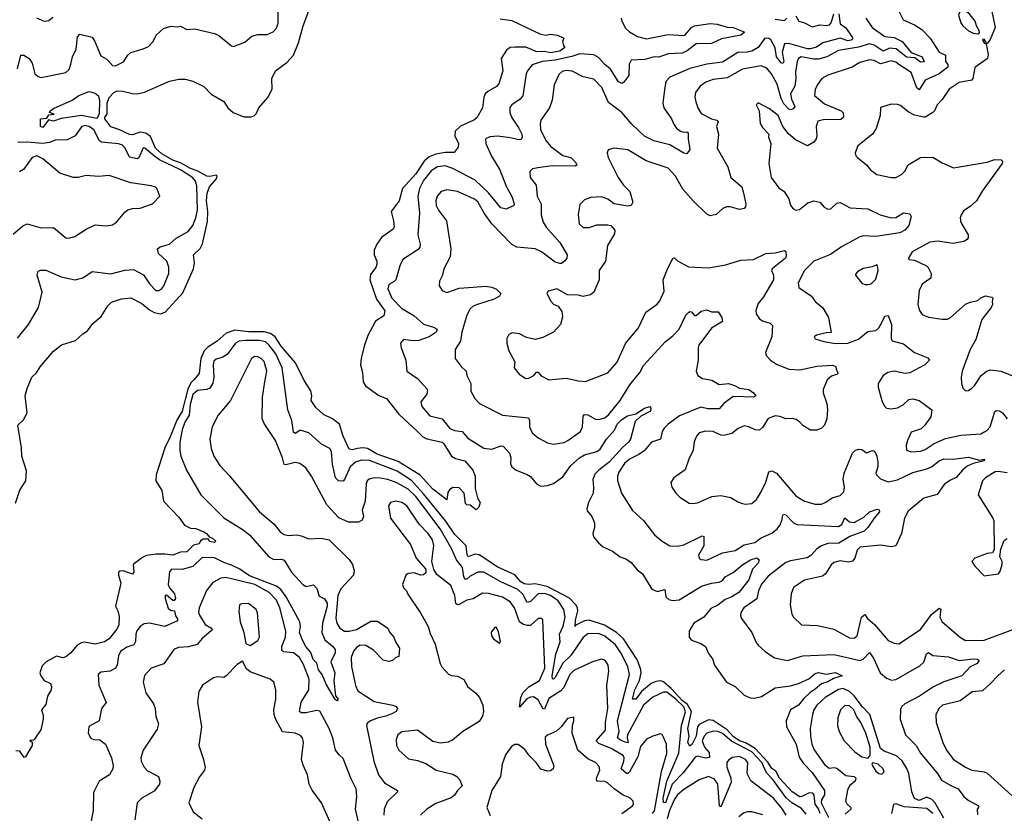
# Model space of a CAD drawing. Extents: x 2199565 to 2323334, y 894172 to 1018966.
# Tile 376 of 440: x 2288547 to 2294906, y 990877 to 996005. Entities that reach past the tile are written whole.
import ezdxf

# ---------------------------------------------------------------- set-up
doc = ezdxf.new("R2010")
doc.units = 0

msp = doc.modelspace()

# ---------------------------------------------------------------- linework, layer by layer
at = {"layer": '0CON10XD'}
for points in [[(2288519.4, 992880.6), (2288548, 992965), (2288586.9, 993025), (2288590.8, 993090.8), (2288561.2, 993185), (2288558.6, 993238.6), (2288533.8, 993386.2), (2288570.5, 993419.5), (2288595.7, 993465), (2288581.5, 993575), (2288595, 993621.2), (2288625.6, 993695), (2288656, 993724), (2288678.9, 993761.1), (2288765, 993864), (2288816.7, 993905), (2288907, 993933), (2288953.3, 993975), (2288985, 993993.8), (2289018.3, 994041.7), (2289071.7, 994088.3), (2289115, 994156.7), (2289140.3, 994179.7), (2289205, 994201.9), (2289265, 994208.2), (2289335, 994171.5), (2289385, 994129.7), (2289415, 994112.9), (2289455, 994104.2), (2289485.5, 994114.5), (2289600.2, 994239.8), (2289670, 994395), (2289675.8, 994435), (2289670, 994485), (2289712.5, 994527.5), (2289726.3, 994556.3), (2289759.9, 994700.1), (2289761.9, 994765), (2289754.1, 994835), (2289757.5, 994885), (2289773, 994925), (2289814.7, 994975), (2289821.2, 994995), (2289815, 995001.2), (2289775, 994992.1), (2289755, 994994.3), (2289696.2, 995026.2), (2289645, 995044.7), (2289589, 995079), (2289535, 995097.6), (2289465, 995138.8), (2289424.4, 995175), (2289390.3, 995250.3), (2289360.8, 995270.8), (2289325, 995277.7), (2289275, 995261.8), (2289255, 995262.5), (2289186.5, 995296.5), (2289135, 995312.7), (2289096.7, 995365), (2289095.8, 995374.2), (2289111.2, 995395), (2289111.1, 995465), (2289125, 995502.5), (2289155, 995534), (2289175.7, 995544.3), (2289213, 995543), (2289275, 995527.8), (2289305, 995525.6), (2289352.5, 995537.5), (2289515, 995608.6), (2289575, 995620.8), (2289615, 995620), (2289665, 995608), (2289735, 995573.8), (2289782.8, 995522.8), (2289865, 995475.7), (2289890.8, 995435), (2289925, 995405.8), (2289995, 995377.8), (2290042, 995378), (2290062.5, 995385), (2290073.6, 995396.4), (2290090, 995435), (2290148.6, 995501.4), (2290176.2, 995555), (2290174, 995625), (2290198, 995675), (2290270.9, 995729.1), (2290313.9, 995776.1), (2290347.2, 995855), (2290376.7, 995965), (2290440.5, 996130.5)], [(2294811.2, 996121.2), (2294845.8, 995955), (2294815, 995877.5), (2294796.4, 995853.6), (2294791.7, 995851.7), (2294775, 995880), (2294764, 995876), (2294775, 995853.3), (2294788.3, 995848.3), (2294800.7, 995780.7), (2294798, 995755), (2294715.8, 995695), (2294702.7, 995625), (2294695.6, 995615), (2294615, 995598.8), (2294548.6, 995555), (2294505, 995488.8), (2294471.4, 995455), (2294454.4, 995415), (2294444.2, 995405), (2294395, 995375.6), (2294385, 995375.6), (2294325, 995389.1), (2294285, 995409.2), (2294235, 995450), (2294215, 995456.7), (2294175, 995458.8), (2294105, 995436.7), (2294103.1, 995385), (2294077.9, 995302.1), (2294054.1, 995265.9), (2293959.5, 995190.5), (2293943.3, 995145), (2293946.4, 995126.4), (2293956.7, 995115), (2294015, 995066.7), (2294042.5, 995035), (2294083.3, 995005), (2294175, 994984.3), (2294205, 994985.7), (2294241.2, 995005), (2294264.1, 995025.9), (2294285, 995066.2), (2294365, 995114), (2294445, 995116.2), (2294505, 995080), (2294577, 995047), (2294795, 995084.4), (2294845, 995102.5), (2294885, 995098.8), (2294895, 995090), (2294891.2, 995075), (2294761.9, 994898.1), (2294725, 994835.6), (2294685, 994798.5), (2294641.1, 994768.9), (2294627.1, 994745), (2294621.4, 994725), (2294625.6, 994695), (2294672.1, 994615), (2294672.5, 994595), (2294666, 994584), (2294645, 994570.9), (2294575, 994558.2), (2294475, 994573.3), (2294425, 994567.1), (2294310, 994505), (2294287.5, 994465), (2294290, 994455), (2294325, 994450.8), (2294402.5, 994415), (2294414.6, 994404.6), (2294433.3, 994365), (2294430.6, 994335), (2294375, 994295.7), (2294356.5, 994255), (2294348.1, 994165), (2294357.1, 994125), (2294375, 994099.2), (2294415, 994082.9), (2294505, 994070), (2294539.1, 994070.9), (2294555, 994078.1), (2294655, 994166.2), (2294685, 994180.9), (2294735, 994190), (2294755, 994206.9)], [(2288531.7, 995688.3), (2288555, 995776.2), (2288572.5, 995775), (2288607.5, 995755), (2288626.7, 995725), (2288644.6, 995654.6), (2288665, 995637.1), (2288685, 995631.9), (2288845, 995664.4), (2288866, 995684), (2288877.8, 995717.8), (2288887.9, 995765), (2288910.5, 995815), (2288920, 995895), (2288935, 995912.2), (2289015, 995891.4), (2289032.7, 995865), (2289070.6, 995770.6), (2289110.2, 995750.2), (2289145, 995710), (2289165, 995707.8), (2289217, 995733), (2289244.5, 995775.5), (2289265, 995792.5), (2289345, 995815.8), (2289378.3, 995831.7), (2289409.2, 995865), (2289428.8, 995905), (2289475, 995948), (2289525, 995963.8), (2289565, 995958.8), (2289585, 995964), (2289625, 995942), (2289675.8, 995945.8), (2289805, 995915.7), (2289832.6, 995902.6), (2289915, 995836.2), (2289927.7, 995832.3), (2289999.7, 995860.3), (2290045, 995898), (2290085, 995910), (2290145, 995910), (2290183.3, 995926.7), (2290205, 995950), (2290216.8, 995983.2), (2290216.5, 996056.5)], [(2288655, 996016), (2288705, 995996.2), (2288735, 995998.8), (2288759.7, 996020.3)], [(2293836.9, 996043.1), (2293845, 995978.5), (2293882.4, 995952.4), (2293923.1, 995893.1), (2293927.6, 995882.4), (2293916.7, 995873.3), (2293895, 995869.4), (2293844.8, 995884.8), (2293733.9, 995856.1), (2293692.1, 995827.9), (2293652.7, 995817.3), (2293635, 995817.3), (2293515, 995850.2), (2293485, 995848.1), (2293471.2, 995795), (2293480.9, 995735), (2293475, 995720.9), (2293465, 995725.5), (2293435, 995764), (2293425, 995822.7), (2293397.5, 995875), (2293385, 995884.5), (2293360, 995885), (2293315.6, 995825), (2293275, 995801.5), (2293245, 995794.1), (2293185, 995793.4), (2293085, 995730.2), (2292985, 995718.1), (2292875, 995690), (2292745.5, 995634.5), (2292718.8, 995605), (2292710.8, 995550.8), (2292700, 995465), (2292706.4, 995435), (2292756.7, 995365), (2292772.9, 995325), (2292788.1, 995305), (2292815, 995285.4), (2292835, 995278.9), (2292855, 995281.4), (2292864, 995275), (2292862.9, 995235), (2292874.4, 995165.6), (2292855, 995137.5), (2292835, 995142.2), (2292746.1, 995196.1), (2292643.1, 995223.1), (2292582.9, 995252.9), (2292500.6, 995330.6), (2292435, 995404.4), (2292348.9, 995468.9), (2292306.7, 995566.7), (2292255, 995620.8), (2292185, 995636.7), (2292115, 995672.3), (2292075, 995676), (2292050.7, 995669.3), (2292028.3, 995651.7), (2291997.5, 995585), (2291984.5, 995485.5), (2291968.1, 995435), (2291913.1, 995355), (2291907.3, 995332.7), (2291910, 995295), (2291945, 995224.3), (2291976.4, 995185), (2292055, 995127.5), (2292105, 995113.8), (2292135.5, 995085), (2292145.8, 995065), (2292135, 995058.1), (2291985, 995059.7), (2291891.9, 995048.1), (2291858.9, 995041.1), (2291842, 995025), (2291844.4, 994985), (2291882.5, 994935), (2291887.7, 994865), (2291913.6, 994813.6), (2291915.2, 994745), (2291927, 994697), (2291947.5, 994665), (2292035, 994564.5), (2292081.9, 994485), (2292079.2, 994465), (2292066, 994445), (2292045, 994428.8), (2292035, 994428.8), (2292005, 994439.2), (2291917.5, 994505), (2291875, 994524.6), (2291756.7, 994535), (2291725, 994553.3), (2291596.4, 994686.4), (2291546, 994755), (2291505, 994827.1), (2291484.2, 994845), (2291375, 994895.5), (2291305, 994905.5), (2291268, 994895), (2291242.2, 994865), (2291234.5, 994835), (2291237.1, 994805), (2291252.1, 994775), (2291303.6, 994705), (2291331.8, 994525), (2291326.2, 994473.8), (2291285.7, 994395), (2291277.5, 994355), (2291258, 994315), (2291256.2, 994285), (2291275.8, 994255.8), (2291305, 994241.4), (2291385, 994270), (2291476.2, 994276.2), (2291555, 994282.7), (2291595, 994277.8), (2291625, 994264.2), (2291652.9, 994235), (2291645, 994218.6), (2291611.7, 994198.3), (2291503.8, 994165), (2291475, 994153.3), (2291455, 994137.1), (2291434.7, 994095.3), (2291402.7, 993985), (2291393, 993927), (2291358.9, 993875), (2291359.4, 993815), (2291397.5, 993765), (2291430, 993735), (2291434.4, 993705), (2291459.2, 993655), (2291460.8, 993605), (2291485, 993556.7), (2291515.8, 993525.8), (2291665, 993450), (2291831.7, 993431.7), (2291839.7, 993415), (2291838.2, 993375), (2291856.9, 993335), (2291895, 993302.9), (2291955, 993271.4), (2291995, 993261.4), (2292063.1, 993273.1), (2292087.1, 993285), (2292169.4, 993345), (2292180.9, 993375), (2292185, 993442.5), (2292195, 993454.3), (2292215, 993452.7), (2292265, 993424.5), (2292285, 993421.8), (2292325, 993433.3), (2292351.9, 993455), (2292423.9, 993545), (2292487.3, 993645), (2292552.7, 993725), (2292575, 993770), (2292716.2, 993923.8), (2292765, 993962.5), (2292805, 994005.6), (2292848.1, 994095), (2292865, 994114), (2292875, 994120), (2292885, 994116.7), (2292905, 994093.3), (2292915, 994093.3), (2292948.7, 994121.3), (2292985, 994130.8), (2293015, 994116.9), (2293058.3, 994118.3), (2293081.2, 994081.2), (2293086, 994055), (2293015, 994011.4), (2292951.3, 993928.7), (2292933.7, 993905), (2292928.6, 993885), (2292929.5, 993805), (2292915.5, 993735), (2292925.8, 993705), (2292957.4, 993687.4), (2293016.6, 993676.6), (2293065, 993648), (2293125, 993654.5), (2293162.4, 993642.4), (2293195, 993623.6), (2293255.9, 993615.9), (2293286, 993595), (2293300, 993575), (2293285, 993566.2), (2293155, 993571), (2293094.6, 993525.4), (2293065, 993491.1), (2292991, 993491), (2292945, 993501.4), (2292807.5, 993445), (2292735, 993392.6), (2292708.4, 993365), (2292695.3, 993345), (2292686.2, 993293.8), (2292627.5, 993275), (2292580.7, 993219.3), (2292545.7, 993195), (2292485, 993166.2), (2292452.3, 993137.7), (2292415, 993081.2), (2292407.5, 993055), (2292408.5, 993028.5), (2292433.1, 992945), (2292504.4, 992834.4), (2292575, 992769.2), (2292647.4, 992677.4), (2292696.4, 992636.4), (2292745, 992605.8), (2292795, 992602.9), (2292835, 992611.9), (2292955, 992670.8), (2292965, 992666.7), (2292964.3, 992605), (2292930, 992545), (2292935, 992526.7), (2292947.7, 992517.7), (2292985, 992512.2), (2293085, 992561.2), (2293166.7, 992575), (2293225, 992611.1), (2293295, 992626.7), (2293335, 992658.2), (2293405, 992687.7), (2293439.4, 992715), (2293458.6, 992741.4), (2293471.8, 992775), (2293473.2, 992796.8), (2293480.5, 992809.5), (2293495, 992806.5), (2293545, 992753.5), (2293565, 992742.5), (2293835, 992730.3), (2293856.8, 992743.2), (2293875, 992785.5), (2293905, 992760.6), (2293935, 992756.8), (2293998.6, 992791.4), (2294035, 992824.6), (2294085, 992841.9), (2294098, 992838), (2294100.6, 992825), (2294065.5, 992785), (2294025, 992723.1), (2294000.6, 992699.4), (2293908.2, 992665), (2293837, 992623), (2293765, 992621.2), (2293724.4, 992605), (2293693.8, 992586.2), (2293656.4, 992543.6), (2293632.3, 992527.7), (2293525, 992508.9), (2293495, 992498.2), (2293380.4, 992409.6), (2293338, 992358), (2293318.5, 992315), (2293306.9, 992263.1), (2293224.2, 992205), (2293204.2, 992175), (2293202, 992155), (2293208, 992135), (2293276, 992045), (2293300, 991985), (2293315, 991963.3), (2293362.1, 991922.1), (2293422.1, 991882.1), (2293505, 991864.4), (2293605, 991894.6), (2293805, 991903.4), (2293975, 991863.8), (2293995, 991872.3), (2294035, 991916), (2294060.7, 991880.7), (2294103.9, 991783.9), (2294145, 991750.8), (2294177, 991737), (2294205, 991741.1), (2294359.2, 991830.8), (2294385, 991853.3), (2294402.4, 991907.6), (2294415, 991915.7), (2294445, 991896.6), (2294545, 991888), (2294614.7, 991864.7), (2294705, 991875.8), (2294733.5, 991873.5), (2294743.6, 991865), (2294731.3, 991845), (2294685, 991823.4), (2294632.2, 991765), (2294515, 991727.3), (2294447.5, 991695), (2294356.9, 991635), (2294262.7, 991585), (2294242.9, 991567.1), (2294235, 991548.8), (2294233.7, 991485), (2294268, 991385), (2294336.3, 991316.3), (2294365, 991266.4), (2294474.6, 991135), (2294500.9, 991090.9), (2294565.4, 991055.4)], [(2294226.7, 996055), (2294252, 996005), (2294325, 995972.7), (2294372, 995942), (2294426.9, 995885), (2294484.7, 995794.7), (2294525.6, 995775), (2294525.8, 995735), (2294540.9, 995715), (2294541.6, 995698.4), (2294484.8, 995655.2), (2294395.2, 995614.8), (2294355, 995551.9), (2294340.3, 995565), (2294305, 995662.7), (2294225.4, 995715), (2294205, 995729.7), (2294175, 995738.4), (2294105, 995719.2), (2294065, 995740.8), (2294035, 995746.1), (2293972, 995728), (2293922.1, 995697.9), (2293765, 995647.5), (2293727.5, 995625), (2293700.6, 995589.4), (2293684.4, 995555), (2293680.5, 995515), (2293745, 995461.5), (2293851.2, 995415), (2293865, 995402.5), (2293868, 995375), (2293849.5, 995360.5), (2293735, 995357.6), (2293701.4, 995348.6), (2293691.1, 995315), (2293694.5, 995255.5), (2293690, 995235), (2293675, 995213.3), (2293635, 995189.6), (2293558.1, 995228.1), (2293509.5, 995269.5), (2293475.7, 995315), (2293444.2, 995385), (2293388.6, 995428.6)], [(2293560, 996030), (2293579.4, 995995), (2293615, 995984.3), (2293665, 995958.2), (2293715, 995972.1), (2293755, 995967.8), (2293777.2, 995972.8), (2293787.2, 995985), (2293805, 996042)], [(2294735, 995913.3), (2294745, 995920), (2294743.3, 995935), (2294726, 995965), (2294717.5, 995995), (2294679.2, 996045), (2294645, 996066.2), (2294617.5, 996055), (2294608.8, 996035), (2294624, 995985), (2294638.8, 995965), (2294675, 995934), (2294705, 995918.8), (2294735, 995913.3)], [(2291650.7, 996010.7), (2291725, 995999.6), (2291905, 995913.8), (2291945, 995905.4), (2291975, 995912.1), (2292020, 995905), (2292060, 995885), (2292053.3, 995865), (2292058.3, 995838.3), (2292067.5, 995825), (2292035, 995801.8), (2291975, 995790.5), (2291935, 995800), (2291885, 995796.7), (2291852.1, 995812.1), (2291815, 995827), (2291745, 995828.5), (2291715, 995824.3), (2291691.5, 995808.5), (2291656.4, 995755), (2291667.1, 995675), (2291640.5, 995589.5), (2291626.7, 995573.3), (2291569.4, 995540.6), (2291553.3, 995525), (2291544.1, 995505), (2291535.4, 995434.6), (2291499.5, 995370.5), (2291480.6, 995355), (2291393.8, 995316.2), (2291360, 995285), (2291356.2, 995255), (2291380, 995205), (2291378.8, 995181.2), (2291352.3, 995147.7), (2291295, 995146.5), (2291235, 995136.1), (2291191.8, 995118.2), (2291159.4, 995090.6), (2291105, 995008.6), (2291018.3, 994915), (2290998, 994835), (2290945.5, 994765), (2290960, 994705), (2290965.4, 994665.4), (2290959.4, 994650.6), (2290882.9, 994597.1), (2290852.5, 994555), (2290836, 994515), (2290836.1, 994486.1), (2290852.9, 994445), (2290854, 994425), (2290846.8, 994403.2), (2290811.2, 994358.8), (2290808, 994325), (2290850.2, 994200.2), (2290904.1, 994124.1), (2290897.6, 994092.4), (2290845, 994056.4), (2290795, 993965.4), (2290770.9, 993895), (2290751.4, 993815), (2290747.8, 993775), (2290760, 993725), (2290765.4, 993665), (2290779.7, 993639.7), (2290865, 993577.8), (2290915, 993556.9), (2290996.1, 993456.1), (2291115.2, 993345.2), (2291150.8, 993310.8), (2291175, 993296.7), (2291275, 993274.4), (2291286.7, 993265), (2291335.4, 993185.4), (2291360.7, 993170.7), (2291422, 993155), (2291473.1, 993095), (2291487.8, 993055), (2291488.9, 992975), (2291503.8, 992915), (2291520, 992885), (2291512.5, 992855), (2291495, 992837.5), (2291455, 992867.5), (2291435, 992870), (2291425, 992880), (2291418, 992945), (2291385, 992981.2), (2291345, 992983.3), (2291321.7, 992968.3), (2291310.8, 992949.2), (2291305, 992902.5), (2291215, 992971.9), (2291133.1, 993063.1), (2290989.9, 993149.9), (2290855, 993197.9), (2290793.3, 993233.3), (2290765, 993238.9), (2290726.2, 993233.8), (2290695, 993225.9), (2290675, 993230.4), (2290634.8, 993315), (2290611.4, 993391.4), (2290566.7, 993426.7), (2290508.8, 993455), (2290459.5, 993499.5), (2290428.8, 993545), (2290433.2, 993575), (2290426.9, 993606.9), (2290383.8, 993673.8), (2290327.1, 993787.1), (2290235, 993896.2), (2290195.6, 993955.6), (2290167.3, 993977.3), (2290125, 993988.6), (2290025, 993988.1), (2289935, 994000), (2289880.9, 993979.1), (2289822.1, 993927.9), (2289760.6, 993889.4), (2289737.5, 993865), (2289716.5, 993815), (2289705, 993719.4), (2289671.4, 993678.6), (2289652.1, 993657.9), (2289631.8, 993618.2), (2289596.4, 993475), (2289561.8, 993418.2), (2289515, 993300), (2289486, 993245), (2289428.5, 993065), (2289426.3, 993026.3), (2289463.8, 992963.8), (2289475.3, 992895), (2289575, 992791.5), (2289610, 992740), (2289648.7, 992718.7), (2289685, 992717.8), (2289736.1, 992696.1), (2289754, 992685), (2289771.7, 992661.7), (2289792.5, 992655), (2289812.5, 992635), (2289805, 992627.5), (2289773.3, 992633.3), (2289765, 992647.5), (2289732.5, 992647.5), (2289715, 992637.5), (2289705, 992617.5), (2289670, 992610), (2289625, 992566.5), (2289585, 992565.6), (2289535.2, 992544.8), (2289485, 992550.8), (2289427.8, 992552.2), (2289365, 992542.4), (2289339.2, 992530.8), (2289280, 992485), (2289284.2, 992435), (2289275, 992422), (2289215, 992442.9), (2289195, 992442), (2289185.7, 992434.3), (2289184.6, 992415), (2289199.5, 992365), (2289164.5, 992215.5), (2289180, 992185), (2289188.3, 992148.3), (2289187.3, 992095), (2289175, 992068), (2289124.3, 992005), (2289095, 991984.5), (2289035, 991970.9), (2288965, 991982.7), (2288945, 991979.5), (2288917.2, 991962.8), (2288877.8, 991915), (2288845, 991889.2), (2288825, 991882.5), (2288785, 991892.5), (2288718, 991855), (2288690.7, 991829.3), (2288675.8, 991785), (2288682.9, 991765), (2288705, 991736), (2288745, 991716.2), (2288752, 991695), (2288748.8, 991675), (2288726.7, 991635), (2288715, 991580), (2288686.7, 991545), (2288698.3, 991511.7)], [(2292431.5, 996015), (2292435.3, 995995), (2292460.2, 995950.2), (2292485, 995927.2), (2292537.4, 995897.4), (2292595, 995882), (2292735, 995908.4), (2292835, 995903.8), (2292845, 995907.7), (2292885, 995954.4), (2292904.9, 995965.1), (2293005, 995980.8), (2293050.8, 995975), (2293115, 995956), (2293155, 995953.8), (2293219.5, 995929.5), (2293227.5, 995925), (2293205, 995906), (2293078.9, 995881.1), (2293015, 995852.1), (2292915, 995849.6), (2292856.8, 995803.2), (2292825, 995789.7), (2292735, 995784.8), (2292675, 995762.6), (2292645, 995764.2), (2292585, 995748.8), (2292496.4, 995743.6), (2292482.8, 995717.2), (2292481.1, 995645), (2292448.8, 995601.2), (2292435, 995592.9), (2292413.1, 995603.1), (2292362.1, 995685), (2292325.3, 995715.3), (2292285, 995761.4), (2292255, 995777.4), (2292165, 995783.9), (2292113.4, 995766.6), (2292004.2, 995744.2), (2291921.2, 995735), (2291856.2, 995713.8), (2291825.6, 995675), (2291817.5, 995655), (2291795, 995514), (2291778.3, 995491.7), (2291724.6, 995455.4), (2291712.4, 995437.6), (2291712.9, 995405), (2291723.3, 995375), (2291771.2, 995305), (2291790, 995265), (2291792.5, 995245), (2291785, 995230), (2291772.3, 995227.7), (2291715, 995242.7), (2291635, 995251.9), (2291582.3, 995247.7), (2291554, 995235), (2291557.1, 995205), (2291594.2, 995124.2), (2291648.1, 995035), (2291688.9, 994928.9), (2291725, 994862.5), (2291740, 994815), (2291737.5, 994805), (2291688.3, 994781.7), (2291655, 994789.2), (2291575, 994886.9), (2291487.6, 994967.6), (2291345, 995044.2), (2291295, 995060), (2291245, 995054.1), (2291205, 995028), (2291155, 994966.2), (2291128.8, 994915), (2291117.5, 994865), (2291128.9, 994755), (2291118.8, 994615), (2291133.5, 994555), (2291131.9, 994535), (2291119.8, 994520.2), (2291020, 994455), (2291001.4, 994415), (2290975.8, 994325), (2290965, 994312.5), (2290930, 994295), (2290923.8, 994265), (2290950.6, 994205), (2291015, 994138.6), (2291092.7, 994092.7), (2291155, 994038), (2291218.3, 994018.3), (2291243.3, 994005), (2291235.7, 993985), (2291190.8, 993955), (2291125, 993932.2), (2291085, 993930.4), (2291025, 993938.1), (2291005.7, 993915), (2291010, 993885), (2291040.8, 993805), (2291046, 993735), (2291115, 993685.6), (2291180.8, 993615), (2291176.9, 993585), (2291137.5, 993535), (2291144.4, 993505), (2291195, 993444.4), (2291275.8, 993425), (2291325, 993363.8), (2291355, 993350.4), (2291403.3, 993343.3), (2291441.8, 993301.8), (2291545, 993237.1), (2291595, 993230), (2291655, 993251.6), (2291669.7, 993249.7), (2291710.6, 993205), (2291718.5, 993175), (2291716.9, 993135), (2291725.8, 993115), (2291753.7, 993093.7), (2291823.3, 993066.7), (2291845, 993052.5), (2291885, 993006.2), (2291911.4, 992991.4), (2291955, 992994.4), (2291995, 993007.5), (2292055, 993051.8), (2292105.1, 993124.9), (2292161.5, 993175), (2292195, 993192.8), (2292275, 993214), (2292295, 993229.2), (2292335.8, 993294.2), (2292388.1, 993351.9), (2292405, 993391.6), (2292435, 993420.7), (2292471.4, 993445), (2292525, 993457.5), (2292582.9, 993495), (2292615.5, 993505.5), (2292623.3, 993495), (2292620, 993475), (2292557.7, 993442.3), (2292522.1, 993407.9), (2292491.1, 993295), (2292478.8, 993275), (2292438.8, 993241.2), (2292352.9, 993145), (2292286.6, 993095), (2292261.5, 993068.5), (2292247.2, 993035), (2292251.5, 992981.5), (2292251.2, 992945), (2292220.7, 992885), (2292208.6, 992845), (2292211.4, 992831.4), (2292241.2, 992795), (2292259.2, 992755), (2292258.6, 992725), (2292248.1, 992685), (2292253.4, 992663.4), (2292284.5, 992624.5), (2292315, 992599.2), (2292375, 992570), (2292423.7, 992533.7), (2292465, 992520), (2292495, 992497.5), (2292535, 992451.2), (2292568, 992425), (2292628.8, 992325), (2292665, 992310), (2292713.8, 992323.8), (2292720, 992275), (2292738.3, 992258.3), (2292765, 992251.4), (2292805, 992256.5), (2292950, 992345), (2293013.8, 992363.8), (2293065, 992370.8), (2293085, 992382.5), (2293102, 992405), (2293155, 992433.2), (2293216.2, 992485), (2293265.4, 992515.4), (2293307.3, 992527.3), (2293323.3, 992515), (2293315, 992494.3), (2293278.9, 992455), (2293255, 992386.7), (2293190.9, 992305), (2293146.8, 992275), (2293102, 992258), (2293055, 992222.3), (2293010.2, 992199.8), (2292965.3, 992145), (2292901.2, 992105), (2292869.4, 992055), (2292870, 992015), (2292885.6, 991995.6), (2292946.7, 991975), (2292975.5, 991955.5), (2292995, 991910), (2293020, 991875), (2293034.3, 991835), (2293110.6, 991725), (2293166.7, 991696.7), (2293225, 991641.1), (2293265, 991623.4), (2293292.3, 991622.3), (2293337.9, 991632.1), (2293425, 991688.9), (2293525, 991700.2), (2293575.8, 991715), (2293644.1, 991745.9), (2293685, 991781.5), (2293705, 991786.5), (2293755, 991776.4), (2293815, 991786.4), (2293858.8, 991765), (2293802, 991748), (2293765, 991726.7), (2293725.2, 991714.8), (2293685, 991678.5), (2293651.8, 991658.2), (2293610.5, 991619.5), (2293575.5, 991575), (2293525.2, 991544.8), (2293497.1, 991475), (2293499.7, 991435), (2293561.5, 991325), (2293580.5, 991240.5), (2293608.2, 991198.2), (2293665, 991141.6), (2293744.4, 991025.6), (2293743.7, 990996.3), (2293725, 990963.3), (2293723.1, 990945), (2293770.7, 990850.7)], [(2294012.3, 996015), (2294053.1, 995955), (2294135, 995897.1), (2294195, 995890.9), (2294245, 995863.8), (2294303.5, 995793.5), (2294375, 995765.7), (2294388.3, 995731.7), (2294365, 995729.6), (2294327.7, 995757.7), (2294275, 995763.1), (2294206.2, 995816.2), (2294165, 995820.3), (2294122.4, 995802.4), (2294065, 995841.3), (2294035, 995848.9), (2293965, 995826.5), (2293835.8, 995805), (2293758.9, 995765), (2293705, 995749.8), (2293675, 995749.5), (2293593.3, 995765), (2293576.9, 995755), (2293567.7, 995735), (2293557, 995665), (2293559.5, 995625), (2293553.4, 995575), (2293525.3, 995525), (2293531.9, 995491.9), (2293552.5, 995445), (2293541.7, 995428.3), (2293526.5, 995423.5), (2293515, 995427.5), (2293481.7, 995461.7), (2293463.9, 995495), (2293439.2, 995589.2), (2293402.5, 995655), (2293372.4, 995692.4), (2293335, 995707.1), (2293215, 995686.1), (2293115, 995630), (2293025, 995618.2), (2292978.1, 995601.9), (2292940.8, 995575), (2292911.4, 995535), (2292906.9, 995505), (2292912.9, 995475), (2292925.8, 995435), (2292948.3, 995398.3), (2293015, 995363.5), (2293050, 995355), (2293057.8, 995345), (2293047.5, 995315), (2293060.6, 995265), (2293051.4, 995175), (2293120, 995055), (2293139.1, 994985), (2293210, 994925), (2293221.2, 994885), (2293235.7, 994815), (2293234, 994795), (2293226.2, 994785), (2293195, 994778.9), (2293135, 994795.5), (2293112.5, 994795), (2293088, 994785), (2293045, 994747.1), (2293005, 994736.9), (2292985, 994748.1), (2292895.2, 994835.2), (2292829.2, 994909.2), (2292782.7, 994995), (2292735, 995046.7), (2292592, 995092), (2292475, 995164.2), (2292385, 995175.8), (2292346.4, 995163.6), (2292340, 995145), (2292346.2, 995115), (2292411.9, 994985), (2292447.1, 994935), (2292486.7, 994895), (2292507.5, 994825), (2292496.5, 994803.5), (2292475, 994799.5), (2292385, 994814.5), (2292345, 994844.3), (2292305, 994860.8), (2292234.4, 994855.6), (2292195, 994842), (2292165, 994810), (2292154.3, 994745.7), (2292160, 994685), (2292185, 994661.2), (2292225, 994662.5), (2292275, 994680), (2292345, 994679.4), (2292365, 994674.2), (2292389.4, 994645), (2292388, 994622), (2292342.7, 994545), (2292330, 994445), (2292290, 994385), (2292290, 994325), (2292254.6, 994245.4), (2292233.7, 994226.3), (2292185, 994216.2), (2292155, 994224.5), (2292085, 994226.9), (2292015, 994265.7), (2291959.3, 994250.7), (2291950, 994235), (2291975.9, 994185.9), (2291995, 994166.2), (2292025, 994153.3), (2292048.8, 994118.8), (2292051.9, 994085), (2292038.9, 994035), (2291995, 993985.7), (2291925, 993951.4), (2291875, 993938.1), (2291820.5, 993950.5), (2291775, 993975.6), (2291727.7, 993982.3), (2291705, 993970), (2291693.8, 993945), (2291693.8, 993915), (2291706, 993865), (2291743.8, 993795), (2291740, 993755), (2291773.3, 993715), (2291815, 993686.7), (2291835, 993688.8), (2291866.7, 993705), (2291885, 993726.7), (2291895, 993726.7), (2291914.2, 993704.2), (2291965, 993677.5), (2292075, 993689.4), (2292155, 993671.9), (2292201.7, 993668.3), (2292345, 993722.9), (2292405, 993791.2), (2292458.1, 993911.9), (2292543.3, 994015), (2292590.6, 994115), (2292662.8, 994167.2), (2292681.1, 994188.9), (2292708.7, 994251.3), (2292702.7, 994325), (2292728.1, 994388.1), (2292765.6, 994464.4), (2292775, 994465.6), (2292795, 994446.5), (2292865, 994407.5), (2292995, 994400.8), (2293105, 994422), (2293205, 994451.8), (2293285, 994456.5), (2293365, 994494.5), (2293425, 994499.4), (2293485, 994513.3), (2293495, 994507.5), (2293497, 994477), (2293492, 994465), (2293407.1, 994395), (2293403.1, 994385), (2293414.6, 994354.6), (2293415.3, 994324.7), (2293350.7, 994215), (2293315, 994170.9), (2293300.6, 994125), (2293303.1, 994105), (2293325, 994072.7), (2293345, 994059.2), (2293393.8, 994045), (2293408.3, 994028.3), (2293403.6, 993955), (2293363.8, 993855), (2293368, 993835), (2293395.8, 993805), (2293435, 993778.2), (2293515, 993746.8), (2293585, 993742.7), (2293695, 993766.6), (2293795, 993773.6), (2293817.5, 993765), (2293818.8, 993745), (2293830, 993725), (2293827.5, 993715), (2293789.1, 993700.9), (2293762.6, 993677.4), (2293736.5, 993615), (2293735.6, 993595), (2293759.1, 993525), (2293763.1, 993485), (2293760, 993425), (2293743.3, 993385), (2293725, 993366.7), (2293695, 993353.8), (2293655, 993352.5), (2293605, 993382.5), (2293585.5, 993405.5), (2293561.7, 993421.7), (2293538, 993428), (2293495.3, 993425.3), (2293455, 993441.8), (2293425, 993445.9), (2293381.1, 993428.9), (2293345, 993369.2), (2293325, 993353.3), (2293295.5, 993355.5), (2293255, 993374.2), (2293225, 993380), (2293185.8, 993364.2), (2293145, 993331.4), (2293095, 993318.9), (2293075, 993321.5), (2293024.6, 993344.6), (2292975, 993346.7), (2292934.5, 993335.5), (2292918, 993315), (2292903.3, 993276.7), (2292897.2, 993222.8), (2292867.8, 993165), (2292845, 993096), (2292771.2, 993045), (2292752, 993015), (2292758.8, 992985), (2292783.8, 992945), (2292809.7, 992919.7), (2292870.5, 992880.5), (2292895, 992878), (2292925, 992884), (2293016.4, 992923.6), (2293075, 992930.5), (2293138.7, 992918.7), (2293185, 992888.8), (2293215, 992878.8), (2293235, 992874.2), (2293275, 992878.8), (2293305.6, 992904.4), (2293335, 992953.8), (2293365, 993016.2), (2293385, 993082.9), (2293405, 993091.1), (2293435, 993074.3), (2293558.8, 992928.8), (2293615, 992893.3), (2293685, 992875.5), (2293724.6, 992875.4), (2293753.3, 992886.7), (2293793.8, 992915), (2293845, 992931.4), (2293868.9, 992955), (2293874.5, 992985.5), (2293864.6, 993035), (2293871.1, 993075), (2293925.6, 993204.4), (2293945, 993223.8), (2293965, 993230), (2293985, 993228.8), (2294015, 993206.2), (2294055, 993222.2), (2294067.2, 993217.2), (2294081.9, 993185), (2294088.2, 993145), (2294088.2, 993115), (2294075.8, 993075.8), (2294080, 993065), (2294105, 993038.1), (2294155, 993019.6), (2294215, 993030.9), (2294315, 993079), (2294405, 993102.1), (2294435, 993116.2), (2294485, 993154.2), (2294515, 993166.7), (2294575, 993165.5), (2294675, 993177.9), (2294745, 993160), (2294777.5, 993165), (2294775, 993154.6), (2294705, 993136.7), (2294665, 993119.2), (2294635.2, 993094.8), (2294595, 993046.2), (2294553.1, 993026.9)], [(2293425, 996008.2), (2293485, 996000.3), (2293500.9, 996015)], [(2288695, 995308.8), (2288682, 995315), (2288680, 995365), (2288721.7, 995368.3), (2288735, 995390), (2288770, 995395), (2288740, 995405), (2288742.5, 995415), (2288765, 995431.2), (2288885, 995486), (2288928, 995515), (2288995, 995540), (2289035, 995529.4), (2289055, 995512), (2289061.4, 995481.4), (2289059.5, 995395), (2289045, 995366.4), (2288945, 995386.9), (2288815, 995367.1), (2288765, 995350), (2288733, 995357), (2288695, 995308.8)], [(2293388.6, 995428.6), (2293315, 995466.7), (2293303.3, 995455), (2293323.3, 995415), (2293329.2, 995335), (2293345, 995308), (2293385.9, 995265.9), (2293383.3, 995245), (2293398.8, 995205), (2293384.2, 995075), (2293399.2, 994985), (2293449.1, 994919.1), (2293484.5, 994894.5), (2293515, 994847.5), (2293525.7, 994805.7), (2293538.8, 994785), (2293560, 994775), (2293582.1, 994777.9), (2293637.7, 994822.3), (2293675.5, 994835.5), (2293715, 994825.8), (2293743.2, 994793.2), (2293765, 994780), (2293785, 994783.3), (2293825, 994820), (2293845, 994824.5), (2293909.3, 994789.3), (2294025, 994782.7), (2294104.7, 994744.7), (2294175, 994724.5), (2294205, 994726.5), (2294255, 994756.2), (2294295, 994750), (2294303.3, 994733.3), (2294289.4, 994675), (2294264.2, 994645), (2294231.4, 994628.6), (2294075, 994604), (2293995, 994607.9), (2293969.2, 994600.8), (2293855, 994536.7), (2293782.6, 994487.4), (2293675, 994444.3), (2293615.4, 994384.6), (2293574.5, 994305), (2293578.8, 994275), (2293659.6, 994219.6), (2293683.1, 994183.1), (2293732.6, 994142.6), (2293770.9, 994080.9), (2293786.9, 993983.1), (2293755, 993982.5), (2293692.3, 993967.7), (2293677.5, 993955), (2293685, 993943.8), (2293740, 993925), (2293815, 993913.5), (2293895, 993915.4), (2293965, 993940), (2294025, 993990), (2294075, 993996), (2294095, 994014), (2294112.5, 994045), (2294135, 994088.6), (2294155, 994093.3), (2294176.1, 994035), (2294173.9, 993945), (2294180.3, 993930.3), (2294255, 993910), (2294325, 993855.6), (2294410.7, 993820.7), (2294423.3, 993805), (2294393.3, 993775), (2294295, 993722.5), (2294265, 993720), (2294195, 993734.5), (2294154, 993725), (2294123.3, 993705), (2294091.4, 993655), (2294090.9, 993630.9), (2294117.5, 993535), (2294134, 993505), (2294145.7, 993495.7), (2294175, 993490), (2294215, 993497.8), (2294253, 993517), (2294289.7, 993550.3), (2294315, 993555.6), (2294355, 993544.3), (2294436.7, 993485), (2294430.7, 993439.3), (2294392.2, 993385), (2294368, 993362), (2294305, 993340.8), (2294281.1, 993285), (2294270.8, 993255), (2294274.4, 993224.4), (2294305, 993211.9), (2294365, 993217.5), (2294395, 993227.5), (2294453.3, 993266.7), (2294525, 993298.5), (2294625, 993320.4), (2294755, 993328.9), (2294795, 993353.1), (2294815.3, 993374.7), (2294845, 993473.3), (2294855, 993480), (2294875, 993477.5), (2294895, 993465.8), (2294925, 993425.8)], [(2288532, 993948), (2288603.6, 994036.4), (2288668.6, 994145), (2288690.8, 994245), (2288658.6, 994355), (2288665, 994381.2), (2288682.7, 994387.3), (2288715, 994385.6), (2288815, 994343.8), (2288905, 994324.4), (2288953.6, 994336.4), (2289015, 994377.8), (2289135, 994363.2), (2289225, 994386.2), (2289281.9, 994391.9), (2289346.2, 994356.2), (2289385, 994299.2), (2289425, 994256.2), (2289445, 994256.2), (2289465, 994268), (2289478.1, 994285), (2289510.6, 994365), (2289510.6, 994405), (2289497.1, 994445), (2289442.5, 994495), (2289437.5, 994525), (2289453, 994537), (2289514.2, 994555), (2289556.9, 994593.1), (2289635, 994636.9), (2289665, 994675.8), (2289685.2, 994724.8), (2289694.1, 994775), (2289691, 994931), (2289682.7, 994962.7), (2289662.9, 994985), (2289585, 995035.4), (2289449.6, 995099.6), (2289419.3, 995120.7), (2289355, 995174.2), (2289345, 995176.2), (2289315, 995111.9), (2289305, 995106.7), (2289255, 995117.7), (2289227.9, 995175), (2289210, 995195), (2289183.7, 995203.7), (2289075, 995212.9), (2289063, 995223), (2289025, 995293.1), (2288995, 995313.8), (2288965, 995321.1), (2288945, 995312.5), (2288905, 995255.5), (2288852.2, 995227.8), (2288775, 995226.9), (2288738.9, 995211.1), (2288695, 995204.1), (2288595, 995214.3), (2288535, 995212.5)], [(2288505, 994619.2), (2288566.2, 994673.8), (2288595, 994685.5), (2288685, 994659.2), (2288765, 994661.2), (2288845, 994596), (2288865, 994592.5), (2288902.5, 994605), (2288975, 994652.5), (2289035, 994679.2), (2289105, 994673.8), (2289145, 994678.8), (2289172.7, 994697.3), (2289225, 994761.2), (2289244.3, 994775.7), (2289275, 994786), (2289325, 994786.2), (2289404.1, 994815.9), (2289452.5, 994865), (2289432.5, 994915), (2289423.6, 994923.6), (2289395, 994932), (2289265, 994950.8), (2289125, 994999.2), (2289055, 994991.4), (2288975, 994999.2), (2288925, 994985.7), (2288892.5, 994985), (2288805, 995013.3), (2288695.7, 995105), (2288657.5, 995125), (2288628, 995115), (2288572.1, 995037.9), (2288545, 995022.9)], [(2294025, 994293.8), (2294045, 994298.8), (2294075, 994327.5), (2294090, 994385), (2294087.5, 994415), (2294081.7, 994421.7), (2294051.2, 994408.8), (2293995, 994397.5), (2293957.5, 994375), (2293945, 994360), (2293943.9, 994353.9), (2293985, 994303.3), (2294005, 994293.8), (2294025, 994293.8)], [(2294755, 994206.9), (2294785, 994220), (2294825, 994212.5), (2294832.5, 994205), (2294826.7, 994185), (2294830, 994165), (2294820.8, 994145), (2294761.5, 994068.5), (2294722.1, 993937.9), (2294684.5, 993875), (2294632.5, 993735), (2294626.2, 993695), (2294628.8, 993655), (2294636.7, 993625), (2294655, 993607.5), (2294675, 993610), (2294695, 993623.8), (2294715, 993643.3), (2294756.2, 993705), (2294788.2, 993731.8), (2294815, 993743.1), (2294885, 993733.6), (2295075, 993656)], [(2293717.1, 990877.1), (2293705, 990905.7), (2293685, 990937.1), (2293677.5, 990995), (2293668.3, 991008.3), (2293645, 991009.5), (2293597.1, 990985), (2293585.2, 990984.8), (2293535.3, 991015), (2293454.2, 991105), (2293429.1, 991149.1), (2293405, 991167.5), (2293378.3, 991208.3), (2293296.8, 991296.8), (2293235, 991333.1), (2293195, 991345.6), (2293155, 991373.8), (2293116.1, 991416.1), (2293025, 991477.5), (2292995, 991480.6), (2292935, 991451.8), (2292924.8, 991435), (2292916, 991375), (2292890.7, 991325), (2292875, 991311.8), (2292862.2, 991335), (2292870.3, 991375), (2292861.9, 991425), (2292885.3, 991535), (2292860.4, 991580.4), (2292825, 991605.5), (2292753.6, 991683.6), (2292705, 991726.8), (2292685, 991733.2), (2292655, 991729.5), (2292625, 991716.8), (2292561.4, 991665), (2292525, 991615.2), (2292505.4, 991615.4), (2292519.7, 991675), (2292548.5, 991735), (2292560.6, 991785), (2292559.2, 991805), (2292535.7, 991865.7), (2292445.3, 992005.3), (2292400, 992045), (2292323.3, 992093.3), (2292225, 992125.2), (2292195, 992120.8), (2292138.1, 992091.9), (2292134.1, 992084.1), (2292135.2, 992125), (2292150.5, 992185), (2292148.8, 992205), (2292138.6, 992225), (2292097.4, 992267.4), (2291952.2, 992342.2), (2291875, 992359.3), (2291835, 992355.9), (2291805, 992360.9), (2291782.2, 992372.2), (2291745, 992418.3), (2291635, 992467.1), (2291515, 992547.7), (2291485, 992551.9), (2291443.4, 992533.4), (2291436.7, 992546.7), (2291430.7, 992605), (2291357.9, 992677.9), (2291299.5, 992765), (2291155, 992942.2), (2291077.5, 993027.5), (2290985, 993087.9), (2290805, 993157.1), (2290755, 993160), (2290715, 993145.3), (2290680.4, 993115), (2290645, 993034), (2290635, 993023.1), (2290605, 993025.6), (2290585.3, 993045.3), (2290567.4, 993132.6), (2290559.6, 993215), (2290550.6, 993235), (2290495, 993261.4), (2290415, 993335.4), (2290365, 993351.2), (2290355, 993350.9), (2290325, 993330.7), (2290315, 993339.2), (2290304, 993415), (2290278.5, 993485), (2290240.8, 993755), (2290200.6, 993845), (2290156.6, 993905), (2290135, 993923.4), (2290095, 993933), (2290005, 993932.6), (2289965, 993927.1), (2289940.9, 993915), (2289887.2, 993842.7), (2289855, 993822.9), (2289815, 993811.5), (2289801.2, 993798.8), (2289796, 993775), (2289801.1, 993695), (2289793.3, 993656.7), (2289774.3, 993625), (2289755, 993615.5), (2289734, 993614), (2289695, 993608.8), (2289665, 993582.5), (2289647.7, 993517.7), (2289640.2, 993449.8), (2289612.1, 993405), (2289595.2, 993355), (2289580, 993275), (2289581.5, 993221.5), (2289588.2, 993185), (2289624.4, 993095), (2289717.5, 992935), (2289865, 992785.6), (2289989, 992709), (2290032.2, 992675), (2290155, 992533.8), (2290187.2, 992517.3), (2290235, 992519.5), (2290255, 992512.6), (2290302.2, 992435), (2290375, 992356.2), (2290396.4, 992343.6), (2290445, 992353.8), (2290465, 992330), (2290481.3, 992281.3), (2290515, 992263.3), (2290531.5, 992235), (2290532, 992215), (2290503, 992105), (2290497.3, 992045), (2290517.6, 991997.6), (2290567.8, 991957.8), (2290584.6, 991935), (2290583.8, 991915), (2290556.5, 991855), (2290581.8, 991785), (2290575.5, 991735), (2290586.8, 991636.8), (2290602.5, 991615), (2290596.1, 991603.9), (2290585, 991612.5), (2290525, 991711.9), (2290500.3, 991775), (2290475.6, 991805), (2290466.5, 991846.5), (2290442.1, 991872), (2290426, 991916), (2290395, 991955.2), (2290373.9, 991995), (2290352.8, 992045), (2290360.5, 992085), (2290355.3, 992115), (2290266.5, 992276.5), (2290232.7, 992322.7), (2290204.9, 992344.9), (2290031.5, 992411.5), (2289969, 992455), (2289915, 992481.6), (2289865, 992497.9), (2289805, 992527), (2289725, 992529.1), (2289665, 992472.9), (2289595, 992452.7), (2289527.5, 992455), (2289515, 992437.5), (2289505.6, 992355), (2289514, 992334), (2289545.3, 992295.3), (2289553.3, 992265), (2289545, 992252.2), (2289535, 992253.3), (2289495, 992287.1), (2289486.1, 992283.9), (2289485.8, 992264.2), (2289505, 992202.5), (2289519.7, 992189.7), (2289546.7, 992185), (2289553.7, 992153.7), (2289565.7, 992134.3), (2289565, 992120), (2289485, 992084.6), (2289385, 992105.5), (2289349.4, 992100.6), (2289325, 992084.4), (2289303, 992057), (2289296.2, 992035), (2289295, 991987.5), (2289283.6, 991966.4), (2289239.1, 991950.9), (2289196.6, 991923.4), (2289184.1, 991895), (2289176.2, 991835), (2289165, 991814.4), (2289130, 991795), (2289069.7, 991790.3), (2289052.5, 991775), (2289057.1, 991705), (2289105.8, 991594.2), (2289074.5, 991555.5), (2289060.8, 991475), (2288992.5, 991437.5), (2288988, 991395), (2289005, 991362.5), (2289025, 991354.4), (2289065, 991351.4), (2289100.8, 991325), (2289138.5, 991235), (2289150.6, 991185), (2289147.5, 991165), (2289125.8, 991125), (2289058.9, 991085), (2289022.3, 991012.3), (2289020.4, 990895), (2289005.5, 990815.5)], [(2293625, 990871.8), (2293595, 990907.3), (2293533.5, 990945), (2293497.6, 990977.6), (2293410.3, 991095), (2293368.7, 991138.7), (2293339.3, 991205), (2293275, 991275.1), (2293142.9, 991342.9), (2293085, 991393.3), (2293055, 991404.8), (2293025, 991407.7), (2292984.7, 991395), (2292967.2, 991375), (2292954.1, 991345), (2292969.1, 991305), (2293000.1, 991270.1), (2293002, 991238), (2292975, 991233.9), (2292925, 991246.2), (2292909.6, 991240.4), (2292831.4, 991138.6), (2292761, 991065), (2292716.7, 990945), (2292705, 990947.9), (2292702.6, 990975), (2292725, 991084.7), (2292804.5, 991265), (2292819.8, 991445), (2292847.3, 991532.7), (2292834.9, 991565), (2292785, 991615.8), (2292725, 991660.4), (2292705, 991659.2), (2292635, 991628.6), (2292575, 991576.7), (2292471.9, 991385), (2292469, 991365), (2292476.3, 991333.7), (2292457.1, 991337.1), (2292421.9, 991351.9), (2292408.5, 991365), (2292418.6, 991405), (2292408.4, 991475), (2292485.6, 991775), (2292474.8, 991825), (2292430, 991915), (2292393.8, 991965), (2292325, 992022.7), (2292285, 992038.1), (2292215, 992037.6), (2292185, 992013.9), (2292103.4, 991895), (2292055, 991847.4), (2292005, 991754.6), (2291995, 991743.3), (2291986.6, 991746.6), (2291984.5, 991765), (2292010.1, 991905), (2292036.5, 991985), (2292032.9, 992035), (2292057.5, 992087.5), (2292070.5, 992145), (2292061.4, 992195), (2292025, 992251), (2291975, 992284.8), (2291935, 992298), (2291895, 992295.3), (2291845, 992245.8), (2291825, 992239.6), (2291795, 992292.8), (2291763.8, 992323.8), (2291655, 992372.1), (2291545, 992434.7), (2291505, 992436.2), (2291455, 992408.6), (2291435, 992389.3), (2291425, 992388.2), (2291415.1, 992405.1), (2291407.1, 992465), (2291367.1, 992515), (2291336.6, 992585), (2291261.9, 992715), (2291105, 992924.4), (2291055, 992971.3), (2290983.2, 993013.2), (2290925, 993033.7), (2290875, 993042.4), (2290835, 993045.3), (2290803.8, 993036.2), (2290790.9, 993025), (2290783.8, 993005), (2290778.2, 992895), (2290757.5, 992835), (2290767.1, 992795), (2290758.6, 992771.4), (2290735, 992757.5), (2290669.2, 992759.2), (2290607.4, 992787.4), (2290529.6, 992869.6), (2290430.9, 993055), (2290395, 993108.9), (2290355, 993137.1), (2290325, 993144.2), (2290265, 993128), (2290255, 993131.2), (2290244.5, 993175), (2290197.7, 993285), (2290124.5, 993395), (2290112.9, 993425), (2290114.5, 993565.5), (2290130.4, 993665), (2290142.2, 993735), (2290125, 993795.6), (2290106.8, 993816.8), (2290085, 993827.1), (2290062.2, 993827.8), (2290043.1, 993815), (2289907.8, 993545), (2289829.4, 993450.6), (2289789.4, 993375), (2289774.4, 993295), (2289783.3, 993235), (2289800.6, 993185), (2289838.6, 993125), (2289900.2, 993060.2), (2290095.4, 992825.4), (2290190.8, 992745), (2290228.8, 992695), (2290255, 992678), (2290282.3, 992672.3), (2290335, 992675.7), (2290365, 992670), (2290415, 992650), (2290494.3, 992655.7), (2290545, 992644.5), (2290675, 992516.9), (2290696.7, 992485), (2290706.7, 992445), (2290703.3, 992415), (2290621.3, 992328.7), (2290600.8, 992285), (2290587.9, 992137.9), (2290594.8, 992104.8), (2290614, 992074), (2290645, 992053.5), (2290675, 992053.1), (2290721.4, 992065), (2290815, 992119.4), (2290858.3, 992118.3), (2290923.8, 992073.8), (2290935, 992047.5), (2290963.3, 992015), (2290973.3, 991985), (2290998.8, 991945), (2290995, 991890), (2290975, 991883.3), (2290955, 991863.8), (2290931.7, 991858.3), (2290895, 991867.5), (2290830.8, 991930.8), (2290782, 991962), (2290745, 991963.3), (2290721.1, 991948.9), (2290702.3, 991925), (2290688, 991885), (2290689.7, 991825), (2290715, 991703.8), (2290729.6, 991669.6), (2290835, 991600.6), (2290956.2, 991576.2), (2290978.2, 991568.2), (2290987.5, 991555), (2290977.1, 991535), (2290955, 991522.3), (2290912, 991505), (2290855, 991492.8), (2290807.6, 991472.4), (2290791.6, 991458.4), (2290786.5, 991445), (2290833.2, 991215), (2290862.9, 991125), (2290903.6, 991075), (2290987.5, 991025), (2290985.8, 991015), (2290918.9, 990951.1), (2290900.7, 990905), (2290897.7, 990865)], [(2294925, 993077.2), (2294865, 993085.8), (2294846.9, 993083.1), (2294784, 993045), (2294764, 993025), (2294736.7, 992935), (2294832.5, 992785), (2294837.9, 992767.9), (2294839.5, 992580.5), (2294828.8, 992561.2), (2294794.2, 992555.8), (2294714.2, 992525.8), (2294696.7, 992505), (2294716.2, 992475), (2294775, 992412), (2294867.5, 992425), (2294878.8, 992441.2), (2294892, 992485), (2294891.2, 992505), (2294876.7, 992535), (2294883.3, 992585), (2294905, 992640), (2294925, 992652.5)], [(2294553.1, 993026.9), (2294518, 993002), (2294472.2, 992937.8), (2294385, 992912.5), (2294285, 992830), (2294261.9, 992785), (2294241.9, 992685), (2294204, 992605), (2294175, 992599.6), (2294105, 992610.4), (2293975, 992597.5), (2293955, 992577.5), (2293940.5, 992525), (2293925, 992505.6), (2293899.4, 992500.6), (2293845, 992508.2), (2293805, 992498.2), (2293786.7, 992483.3), (2293750.6, 992425), (2293730.8, 992409.2), (2293615, 992383.3), (2293545, 992336), (2293528.1, 992295), (2293522.9, 992225), (2293534.3, 992165), (2293544.2, 992145), (2293595.6, 992095.6), (2293698.6, 992091.4), (2293805, 992067.8), (2293905, 992011.4), (2293935, 992009.2), (2293956.1, 992023.9), (2293983.6, 992145), (2294005, 992162), (2294022.7, 992135), (2294066.3, 992096.3), (2294155, 991993.1), (2294195, 991975.6), (2294225, 991972.9), (2294364, 992065), (2294435, 992162.5), (2294485, 992202), (2294496.7, 992196.7), (2294489.6, 992145), (2294505, 992114), (2294623.2, 992013.2), (2294655, 991993.1), (2294775, 991995.4), (2295000.6, 992079.4)], [(2292633.5, 990876.5), (2292647.4, 990892.6), (2292692.3, 991147.7), (2292725.6, 991264.4), (2292723.4, 991323.4), (2292705, 991370), (2292695, 991386.7), (2292685, 991390), (2292635, 991375.6), (2292595, 991355.7), (2292555, 991308.6), (2292538.2, 991241.8), (2292485, 991144.4), (2292475, 991133.5), (2292465, 991135.4), (2292431.9, 991165), (2292449.4, 991215), (2292451.3, 991235), (2292445, 991250), (2292365.5, 991295), (2292287.6, 991327.6), (2292270, 991345), (2292329.1, 991415), (2292330.3, 991465), (2292345.3, 991555), (2292339.6, 991705), (2292350.9, 991795), (2292346.5, 991835), (2292335, 991856.2), (2292325, 991867.5), (2292305, 991872.5), (2292245, 991855.6), (2292125, 991800.5), (2292100, 991775), (2292060.8, 991689.2), (2292041.8, 991668.2), (2291965, 991618.8), (2291935, 991551.2), (2291925, 991553.9), (2291895, 991611.4), (2291865, 991629.7), (2291845, 991628.6), (2291822.7, 991617.3), (2291775, 991562.5), (2291783.8, 991625), (2291796, 991655), (2291835, 991693.7), (2291903.7, 991736.3), (2291938.8, 991815), (2291925, 992126.7), (2291915, 992135.8), (2291894.6, 992135.4), (2291845, 992090.9), (2291825, 992090), (2291795, 992100), (2291774.7, 992115), (2291743.2, 992205), (2291715, 992242.7), (2291665, 992273.1), (2291575, 992298.5), (2291535, 992300), (2291475, 992262.9), (2291435.4, 992254.6), (2291385, 992225.4), (2291375, 992224.7), (2291363.7, 992233.7), (2291356.2, 992285), (2291330, 992350), (2291240.9, 992420.9), (2291222.2, 992452.2), (2291208.1, 992505), (2291221.4, 992608.6), (2291211.8, 992645), (2291185, 992684.6), (2291126, 992745), (2291046.4, 992865), (2291015, 992884.6), (2290975, 992894.5), (2290941.2, 992885), (2290927.8, 992865), (2290942.1, 992785), (2291071.1, 992615), (2291106.9, 992525), (2291168.8, 992455), (2291168.8, 992431.2), (2291155, 992417.5), (2291135, 992416.7), (2291095, 992430), (2291055, 992426.7), (2291040, 992415), (2291018.8, 992355), (2291026.2, 992335), (2291045.8, 992315.8), (2291053.6, 992293.6), (2291138.1, 992168.1), (2291184.3, 992084.3), (2291198.3, 992038.3), (2291230.9, 991970.9), (2291262.5, 991845), (2291273.6, 991823.6), (2291315, 991775.7), (2291335, 991767.8), (2291375, 991764.3), (2291415, 991741.2), (2291440, 991695), (2291490.8, 991655), (2291515.6, 991625), (2291536.9, 991575), (2291543.1, 991535), (2291535.4, 991504.6), (2291515, 991471.4), (2291408, 991405), (2291340.8, 991349.2), (2291313, 991337), (2291265, 991330.9), (2291215, 991342.2), (2291115, 991415.5), (2291015, 991404.3), (2290989.2, 991385), (2290978.6, 991355), (2290980, 991315), (2290995, 991284.2), (2291058.3, 991228.3), (2291115, 991217.5), (2291168.7, 991198.7), (2291235.5, 991155.5), (2291345, 991129.4), (2291370, 991115), (2291386.4, 991096.4), (2291403.8, 991055), (2291374.2, 991025), (2291355, 990993.8), (2291333, 990977), (2291235, 990940), (2291176.7, 990905), (2291136.2, 990865)], [(2290760.5, 990710.5), (2290715.4, 990905), (2290724.7, 990985), (2290720.4, 991035), (2290684.6, 991104.6), (2290635, 991232.2), (2290613, 991253), (2290586.2, 991285), (2290569.5, 991365), (2290544.8, 991424.8), (2290485, 991537.7), (2290465, 991541.8), (2290395, 991527.5), (2290365, 991527.1), (2290354.1, 991534.1), (2290365.3, 991595), (2290414.7, 991675.3), (2290415.3, 991745), (2290379.5, 991839.5), (2290353.9, 991885), (2290315, 991913.1), (2290251.4, 991921.4), (2290239.8, 991929.8), (2290240.3, 991955), (2290263.1, 992015), (2290264.7, 992055), (2290226.5, 992205), (2290205.6, 992255), (2290157.1, 992305), (2290065, 992354.8), (2289915, 992392.9), (2289875, 992400), (2289845, 992396.9), (2289795, 992368.1), (2289753.8, 992316.2), (2289705.6, 992205), (2289700.5, 992175), (2289707, 992157), (2289745, 992096.4), (2289781.1, 992075), (2289788.6, 992065), (2289782.7, 992057.3), (2289725, 992006.9), (2289691.8, 991968.2), (2289636.9, 991953.1), (2289575, 991948.9), (2289545, 991937.5), (2289477, 991843), (2289395, 991814), (2289351.9, 991768.1), (2289344.2, 991724.2), (2289361.4, 991655), (2289410, 991585), (2289420.8, 991555), (2289425, 991502.5), (2289442.9, 991455), (2289435, 991420), (2289344, 991285), (2289330, 991235), (2289331.9, 991215), (2289351.4, 991175), (2289372.3, 991152.3), (2289398, 991138), (2289442.2, 991115), (2289451.1, 991085), (2289449.2, 991065), (2289415, 991020.8), (2289334.6, 990975.4), (2289306, 990945), (2289289.2, 990835)], [(2290035, 991961.2), (2290085, 991993.8), (2290095.5, 992014.5), (2290082.1, 992172.1), (2290074, 992195), (2290025, 992232), (2289978.3, 992231.7), (2289965.8, 992224.2), (2289961.2, 992181.2), (2289970.8, 992115), (2289994.3, 992045), (2290007.5, 991975), (2290035, 991961.2)], [(2291645, 991977.5), (2291652.5, 991985), (2291638.8, 992048.8), (2291625, 992077.5), (2291615, 992077.5), (2291592.3, 992047.7), (2291593.8, 992025), (2291607.5, 992005), (2291645, 991977.5)], [(2290549.4, 990825), (2290496.7, 990945), (2290435, 991027.1), (2290415.3, 991065), (2290406.2, 991126.2), (2290377.6, 991187.6), (2290367.1, 991225), (2290379.4, 991335), (2290372.9, 991365), (2290359.6, 991379.6), (2290325, 991395.5), (2290244.7, 991404.7), (2290198.6, 991488.6), (2290189.5, 991515), (2290188.5, 991545), (2290200.8, 991615), (2290200.8, 991675), (2290188, 991725), (2290165, 991743.3), (2290035, 991791.2), (2290011.2, 991811.2), (2289985, 991860), (2289950.5, 991839.5), (2289879.2, 991765), (2289865, 991755.7), (2289825, 991760), (2289797.9, 991752.1), (2289726.2, 991705), (2289702.5, 991665), (2289694.2, 991595), (2289720, 991435), (2289702.5, 991315), (2289734.5, 991224.5), (2289744.1, 991174.1), (2289740, 991155), (2289706.8, 991113.2), (2289670.8, 991045), (2289640, 990945), (2289667.6, 990887.6), (2289725, 990840.6)], [(2294907.5, 991805), (2294863.5, 991766.5), (2294815, 991712.9), (2294765, 991669.4), (2294698.3, 991661.7), (2294621.2, 991605), (2294506.7, 991575), (2294482, 991555), (2294464.1, 991514.1), (2294465.8, 991465), (2294507.8, 991335), (2294531.9, 991285), (2294575, 991228.1), (2294656, 991175), (2294695, 991155.6), (2294775, 991145.6), (2294795, 991136.9), (2294955, 990992.5)], [(2294514.5, 990845), (2294456.5, 990946.5), (2294437, 990967), (2294405, 990980.9), (2294355, 990960), (2294325, 990972.7), (2294308.4, 991015), (2294289.2, 991135), (2294275.9, 991165.9), (2294245, 991216.2), (2294209.5, 991249.5), (2294129.2, 991279.2), (2294106.5, 991296.5), (2294037, 991515), (2293988.8, 991565), (2293935, 991637.2), (2293904.9, 991664.9), (2293865, 991684.2), (2293835, 991677.5), (2293748.9, 991625), (2293695.4, 991575), (2293676.2, 991545), (2293666.4, 991515), (2293651.1, 991425), (2293653.8, 991375), (2293663.1, 991325), (2293677.4, 991287.4), (2293745, 991193.3), (2293775, 991170), (2293806, 991174), (2293825, 991169.2), (2293881.3, 991121.3), (2293935, 991115.6), (2293947.4, 991105), (2293942.7, 991085), (2293904.9, 991055.1), (2293893.2, 991026.8), (2293880.6, 990955), (2293888.7, 990938.7), (2293914.4, 990915), (2293913.5, 990905), (2293878.8, 990871.2)], [(2294025, 991233.8), (2294038.7, 991251.3), (2294038.8, 991305), (2294012, 991395), (2293979.2, 991465), (2293950.7, 991505), (2293934.5, 991545), (2293905, 991572.5), (2293875, 991573.1), (2293846.7, 991545), (2293830.9, 991495), (2293827.5, 991445), (2293838.1, 991405), (2293871.4, 991345), (2293940, 991275), (2293985, 991242.2), (2294025, 991233.8)], [(2288698.3, 991511.7), (2288698.8, 991485), (2288683.6, 991416.4), (2288643, 991357), (2288635, 991350), (2288611.7, 991348.3), (2288627.5, 991337.5), (2288627.5, 991315), (2288585, 991242.5), (2288575, 991237.5), (2288548.3, 991278.3), (2288521.7, 991281.7)], [(2292436.2, 990875), (2292504.2, 990925), (2292510.8, 990935), (2292508.8, 990955), (2292487.2, 990977.2), (2292443.8, 990993.8), (2292385.7, 991035), (2292342, 991075), (2292325, 991082.1), (2292273.1, 991085), (2292271.6, 991105), (2292293.5, 991155), (2292290, 991180), (2292266, 991205), (2292215, 991228.9), (2292151.8, 991285), (2292114.2, 991395), (2292116.4, 991443.6), (2292126.2, 991475), (2292125, 991497.5), (2292085, 991490), (2292044.2, 991435.8), (2292013, 991407), (2291955, 991382.5), (2291940.9, 991369.1), (2291942.3, 991325), (2291997.1, 991185), (2291992, 991165), (2291975, 991152), (2291955, 991148.8), (2291911.7, 991161.7), (2291881.9, 991205), (2291838.3, 991248.3), (2291808.9, 991288.9), (2291765, 991321.2), (2291745, 991321.2), (2291722.1, 991307.9), (2291684.5, 991255.5), (2291662.9, 991195), (2291652.5, 991115), (2291595.6, 991025), (2291564.3, 990915), (2291585, 990864)], [(2293495.9, 990865), (2293473.3, 990905), (2293415, 990974.2), (2293267.7, 991087.7), (2293245.5, 991135), (2293249.6, 991205), (2293235, 991226), (2293195, 991245.4), (2293151.1, 991238.9), (2293127.4, 991222.6), (2293114.4, 991205), (2293113.6, 991176.4), (2293139.2, 991105), (2293140.5, 991079.5), (2293093.3, 990965), (2293075, 990919.2), (2293066.2, 990925), (2293055.9, 991065), (2293035, 991098.9), (2292995, 991116.1), (2292935, 991093.8), (2292835, 991032), (2292795, 990996.6), (2292775, 990967.9), (2292744.2, 990895), (2292729.2, 990840.8)], [(2294115, 991131.2), (2294128.8, 991145), (2294123.3, 991165), (2294090, 991195), (2294055, 991202.5), (2294050, 991195), (2294053.8, 991185), (2294075, 991150), (2294095, 991134), (2294115, 991131.2)], [(2294565.4, 991055.4), (2294607.5, 991035), (2294643.8, 990985), (2294672.2, 990962.2), (2294740, 990925), (2294740, 990915), (2294730, 990905), (2294733.3, 990866.7)], [(2294444.7, 990875), (2294405, 990908.2), (2294258.9, 990918.9), (2294205, 990938), (2294190, 990935), (2294177.5, 990875)], [(2293346.7, 990866.7), (2293275, 990887.3), (2293245, 990886.5), (2293221.4, 990878.6), (2293191.4, 990855)]]:
    msp.add_lwpolyline(points, dxfattribs=at)

doc.saveas('drawing.dxf')
